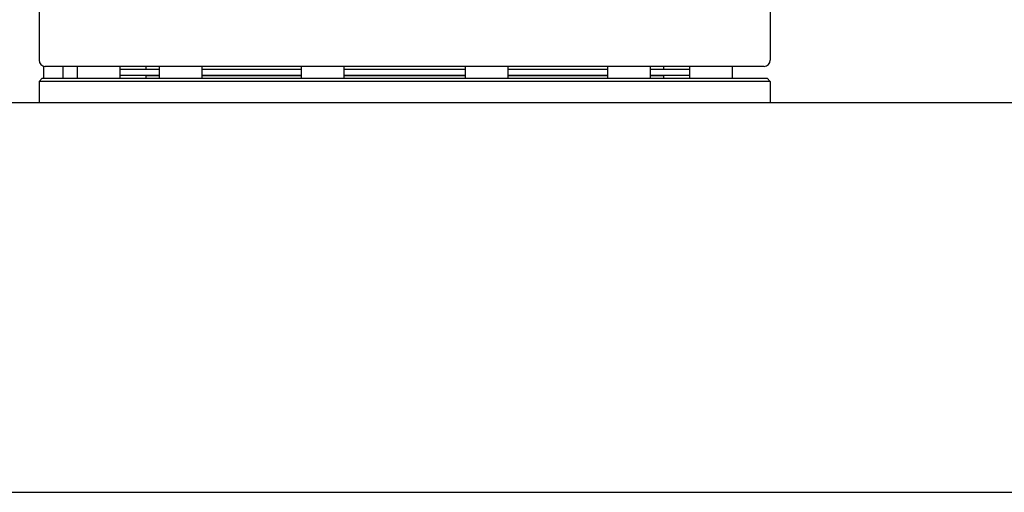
# Model space of a CAD drawing. Header units: inches. Extents: x 24 to 1128, y -74 to 748.
# Tile 353 of 557: x 605.14 to 625.34, y 300.81 to 310.51. Entities that reach past the tile are written whole.
import ezdxf

# ---------------------------------------------------------------- set-up
doc = ezdxf.new("R2010")
doc.units = ezdxf.units.IN
doc.header["$LTSCALE"] = 32
doc.header["$MEASUREMENT"] = 0
doc.layers.add('Visible (ANSI)', color=7, linetype='Continuous', lineweight=30)

msp = doc.modelspace()

# ---------------------------------------------------------------- linework, layer by layer
at = {"layer": 'Visible (ANSI)'}
for p, q in [((605.53905, 310.98766), (605.53905, 309.67766)), ((620.53905, 310.94435), (620.53905, 309.67766)), ((605.63555, 309.30766), (605.63555, 309.55596)), ((620.41405, 309.55266), (605.66405, 309.55266)), ((606.03555, 309.30766), (606.03555, 309.55266)), ((606.32303, 309.55266), (606.32303, 309.30766)), ((607.19803, 309.55266), (607.19803, 309.30766)), ((607.19803, 309.49266), (608.00536, 309.49266)), ((607.72905, 309.55266), (607.72905, 309.49266)), ((608.00536, 309.55266), (608.00536, 309.30766)), ((608.88036, 309.55266), (608.88036, 309.30766)), ((608.88036, 309.49266), (610.91923, 309.49266)), ((610.91923, 309.55266), (610.91923, 309.30766)), ((611.79423, 309.55266), (611.79423, 309.30766)), ((611.79423, 309.49266), (614.28388, 309.49266)), ((614.28388, 309.55266), (614.28388, 309.30766)), ((615.15888, 309.55266), (615.15888, 309.30766)), ((615.15888, 309.49266), (617.19775, 309.49266)), ((617.19775, 309.55266), (617.19775, 309.30766)), ((618.07275, 309.55266), (618.07275, 309.30766)), ((618.07275, 309.49266), (618.88007, 309.49266)), ((618.34905, 309.55266), (618.34905, 309.49266)), ((618.88007, 309.55266), (618.88007, 309.30766)), ((619.75507, 309.55266), (619.75507, 309.30766)), ((605.60155, 309.30766), (605.53905, 309.24516)), ((620.53905, 309.24516), (605.53905, 309.24516)), ((605.53905, 309.24516), (605.53905, 308.80516)), ((605.60155, 309.30766), (620.47655, 309.30766)), ((607.19803, 309.37266), (608.00536, 309.37266)), ((607.72905, 309.36766), (607.72905, 309.30766)), ((607.72905, 309.36766), (608.00536, 309.36766)), ((607.84905, 309.37266), (607.84905, 309.36766)), ((608.88036, 309.37266), (610.91923, 309.37266)), ((608.88036, 309.36766), (610.91923, 309.36766)), ((611.79423, 309.37266), (614.28388, 309.37266)), ((611.79423, 309.36766), (614.28388, 309.36766)), ((615.15888, 309.37266), (617.19775, 309.37266)), ((615.15888, 309.36766), (617.19775, 309.36766)), ((618.07275, 309.37266), (618.88007, 309.37266)), ((618.07275, 309.36766), (618.34905, 309.36766)), ((618.22905, 309.37266), (618.22905, 309.36766)), ((618.34905, 309.36766), (618.34905, 309.30766)), ((620.47655, 309.30766), (620.53905, 309.24516)), ((620.53905, 309.24516), (620.53905, 308.80516)), ((710.53905, 308.80516), (485.53905, 308.80516)), ((493.53905, 300.80516), (702.53905, 300.80516))]:
    msp.add_line(p, q, dxfattribs=at)
for centre, start, end in [((605.66405, 309.67766), 180, 270), ((620.41405, 309.67766), 270, 0)]:
    msp.add_arc(centre, 0.125, start, end, dxfattribs=at)

doc.saveas('drawing.dxf')
